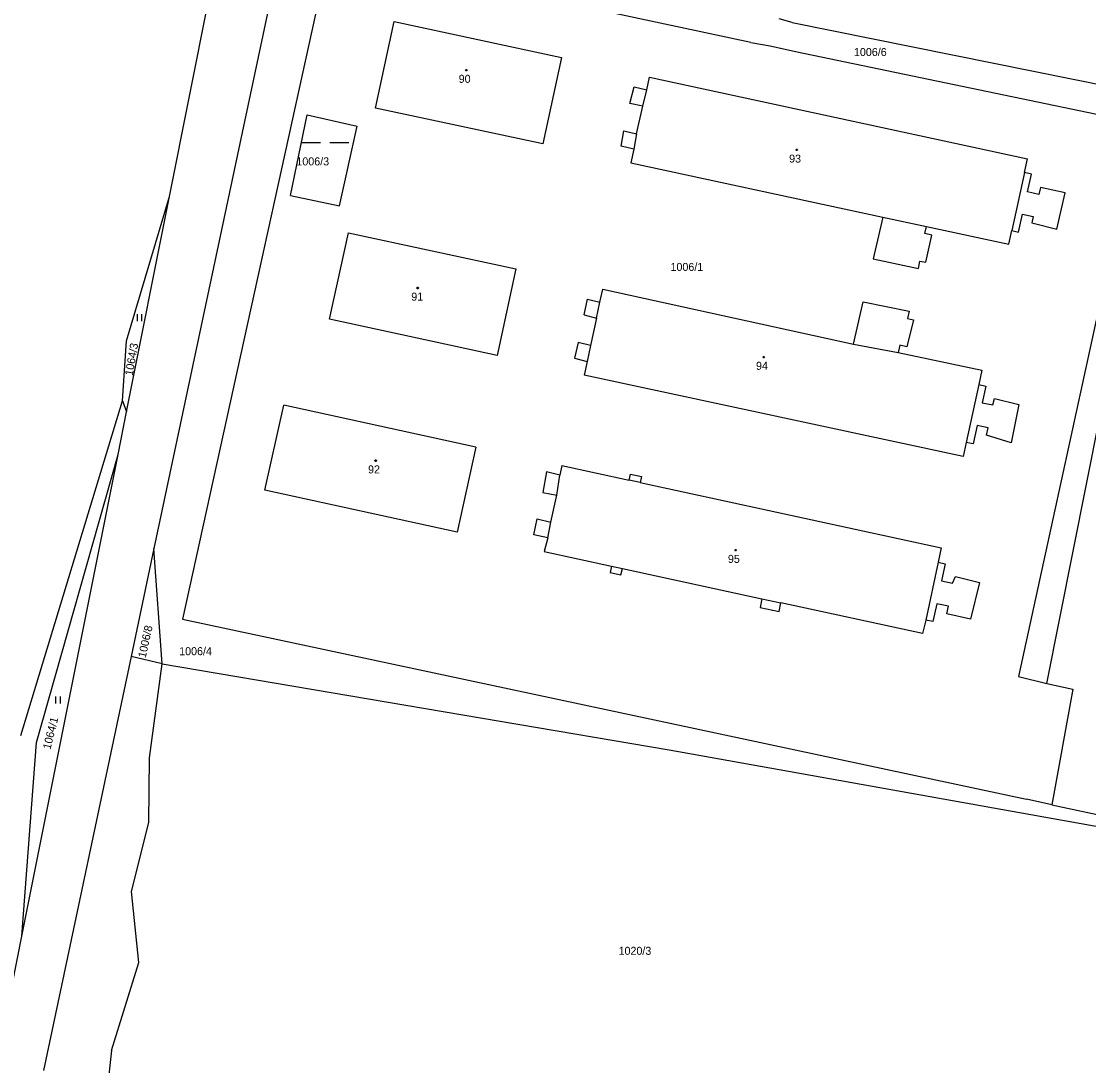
# Model space of a CAD drawing. Extents: x -852001 to -842497, y -1063614 to -1052182.
# Drawn here: x -849632.7 to -849406, y -1056721.8 to -1056500 of the extents above; entities that cross this region are included whole.
import ezdxf

# ---------------------------------------------------------------- set-up
doc = ezdxf.new("R2010")
doc.units = 0
for name, color, linetype in [('Default', 7, 'Continuous'), ('KN_HRANICE', 7, 'Continuous'), ('KN_KULTURY', 7, 'Continuous'), ('KN_PARCELY', 7, 'Continuous'), ('KN_SLUCKY', 7, 'Continuous')]:
    doc.layers.add(name, color=color, linetype=linetype)

# ---------------------------------------------------------------- blocks, each defined once
blk = doc.blocks.new('306')
at = {"layer": 'Default'}
for p, q in [((-0.5, 1.5), (-0.5, 0)), ((0.5, 0), (0.5, 1.5))]:
    blk.add_line(p, q, dxfattribs=at)
blk = doc.blocks.new('803')
at = {"layer": 'Default'}
for p, q in [((-7.5, 0), (-1.5, 0)), ((1.5, 0), (7.5, 0))]:
    blk.add_line(p, q, dxfattribs=at)
blk = doc.blocks.new('402')
at = {"layer": 'Default'}
blk.add_lwpolyline([(0.09, 0.15), (0.18, 0), (0.09, -0.15), (-0.09, -0.15), (-0.18, 0), (-0.09, 0.15), (0.09, 0.15)], dxfattribs=at)

msp = doc.modelspace()

# ---------------------------------------------------------------- linework, layer by layer
at = {"layer": 'KN_HRANICE'}
for p, q in [((-849567.38, -1056485.36), (-849598.49, -1056626.95)), ((-849567.38, -1056485.36), (-849598.49, -1056626.95)), ((-849477.73, -1056504.47), (-849567.38, -1056485.36)), ((-849477.73, -1056504.47), (-849567.38, -1056485.36)), ((-849601.24, -1056537.2), (-849591.21, -1056486.93)), ((-849601.24, -1056537.2), (-849591.21, -1056486.93)), ((-849578.61, -1056489.59), (-849604.54, -1056611.95)), ((-849578.61, -1056489.59), (-849604.54, -1056611.95)), ((-849557.51, -1056518.41), (-849553.5, -1056500.01)), ((-849557.51, -1056518.41), (-849553.5, -1056500.01)), ((-849553.5, -1056500.01), (-849517.96, -1056507.67)), ((-849553.5, -1056500.01), (-849517.96, -1056507.67)), ((-849468.95, -1056500.27), (-849471.74, -1056499.48)), ((-849468.95, -1056500.27), (-849471.74, -1056499.48)), ((-849468.95, -1056500.27), (-849395.37, -1056515.06)), ((-849468.95, -1056500.27), (-849395.37, -1056515.06)), ((-849477.73, -1056504.47), (-849473.68, -1056505.23)), ((-849477.73, -1056504.47), (-849473.68, -1056505.23)), ((-849473.68, -1056505.23), (-849468.29, -1056506.44)), ((-849473.68, -1056505.23), (-849468.29, -1056506.44)), ((-849517.96, -1056507.67), (-849521.94, -1056526.03)), ((-849517.96, -1056507.67), (-849521.94, -1056526.03)), ((-849468.29, -1056506.44), (-849396.69, -1056521.32)), ((-849468.29, -1056506.44), (-849396.69, -1056521.32)), ((-849499.88, -1056514.57), (-849499.27, -1056511.85)), ((-849499.88, -1056514.57), (-849499.27, -1056511.85)), ((-849499.27, -1056511.85), (-849418.99, -1056529.19)), ((-849499.27, -1056511.85), (-849418.99, -1056529.19)), ((-849503.48, -1056517.45), (-849502.53, -1056513.94)), ((-849503.48, -1056517.45), (-849502.53, -1056513.94)), ((-849502.53, -1056513.94), (-849499.88, -1056514.57)), ((-849502.53, -1056513.94), (-849499.88, -1056514.57)), ((-849500.67, -1056518.05), (-849503.48, -1056517.45)), ((-849500.67, -1056518.05), (-849503.48, -1056517.45)), ((-849521.94, -1056526.03), (-849557.51, -1056518.41)), ((-849521.94, -1056526.03), (-849557.51, -1056518.41)), ((-849502.01, -1056523.87), (-849500.67, -1056518.05)), ((-849502.01, -1056523.87), (-849500.67, -1056518.05)), ((-849575.54, -1056536.95), (-849571.99, -1056519.87)), ((-849575.54, -1056536.95), (-849571.99, -1056519.87)), ((-849571.99, -1056519.87), (-849561.38, -1056522.23)), ((-849571.99, -1056519.87), (-849561.38, -1056522.23)), ((-849565.16, -1056539.17), (-849561.38, -1056522.23)), ((-849565.16, -1056539.17), (-849561.38, -1056522.23)), ((-849505.28, -1056526.5), (-849504.75, -1056523.24)), ((-849505.28, -1056526.5), (-849504.75, -1056523.24)), ((-849504.75, -1056523.24), (-849502.01, -1056523.87)), ((-849504.75, -1056523.24), (-849502.01, -1056523.87)), ((-849502.59, -1056527.12), (-849505.28, -1056526.5)), ((-849502.59, -1056527.12), (-849505.28, -1056526.5)), ((-849395.95, -1056524.56), (-849420.9, -1056639.14)), ((-849395.95, -1056524.56), (-849420.9, -1056639.14)), ((-849502.59, -1056527.12), (-849503.23, -1056530.04)), ((-849502.59, -1056527.12), (-849503.23, -1056530.04)), ((-849503.23, -1056530.04), (-849449.7, -1056541.59)), ((-849503.23, -1056530.04), (-849449.7, -1056541.59)), ((-849419.61, -1056532.12), (-849418.99, -1056529.19)), ((-849419.61, -1056532.12), (-849418.99, -1056529.19)), ((-849418.17, -1056532.44), (-849419.61, -1056532.12)), ((-849418.17, -1056532.44), (-849419.61, -1056532.12)), ((-849419.01, -1056536.24), (-849418.17, -1056532.44)), ((-849419.01, -1056536.24), (-849418.17, -1056532.44)), ((-849416.2, -1056535.32), (-849416.58, -1056536.78)), ((-849416.2, -1056535.32), (-849416.58, -1056536.78)), ((-849410.97, -1056536.39), (-849416.2, -1056535.32)), ((-849410.97, -1056536.39), (-849416.2, -1056535.32)), ((-849610.37, -1056582.92), (-849601.24, -1056537.2)), ((-849610.37, -1056582.92), (-849601.24, -1056537.2)), ((-849610.36, -1056567.83), (-849601.24, -1056537.2)), ((-849610.36, -1056567.83), (-849601.24, -1056537.2)), ((-849575.54, -1056536.95), (-849565.16, -1056539.17)), ((-849575.54, -1056536.95), (-849565.16, -1056539.17)), ((-849416.58, -1056536.78), (-849419.01, -1056536.24)), ((-849416.58, -1056536.78), (-849419.01, -1056536.24)), ((-849412.78, -1056544.11), (-849410.97, -1056536.39)), ((-849412.78, -1056544.11), (-849410.97, -1056536.39)), ((-849449.7, -1056541.59), (-849451.79, -1056550.43)), ((-849449.7, -1056541.59), (-849451.79, -1056550.43)), ((-849420.87, -1056544.76), (-849420.03, -1056540.95)), ((-849420.87, -1056544.76), (-849420.03, -1056540.95)), ((-849420.03, -1056540.95), (-849417.76, -1056541.44)), ((-849420.03, -1056540.95), (-849417.76, -1056541.44)), ((-849417.76, -1056541.44), (-849418.09, -1056542.81)), ((-849417.76, -1056541.44), (-849418.09, -1056542.81)), ((-849440.8, -1056545.08), (-849440.47, -1056543.57)), ((-849440.8, -1056545.08), (-849440.47, -1056543.57)), ((-849440.47, -1056543.57), (-849422.97, -1056547.32)), ((-849440.47, -1056543.57), (-849422.97, -1056547.32)), ((-849422.97, -1056547.32), (-849422.33, -1056544.44)), ((-849422.97, -1056547.32), (-849422.33, -1056544.44)), ((-849422.33, -1056544.44), (-849420.87, -1056544.76)), ((-849422.33, -1056544.44), (-849420.87, -1056544.76)), ((-849418.09, -1056542.81), (-849412.78, -1056544.11)), ((-849418.09, -1056542.81), (-849412.78, -1056544.11)), ((-849567.23, -1056563.28), (-849563.21, -1056544.94)), ((-849567.23, -1056563.28), (-849563.21, -1056544.94)), ((-849563.21, -1056544.94), (-849527.69, -1056552.58)), ((-849563.21, -1056544.94), (-849527.69, -1056552.58)), ((-849439.33, -1056545.4), (-849440.8, -1056545.08)), ((-849439.33, -1056545.4), (-849440.8, -1056545.08)), ((-849440.61, -1056551.14), (-849439.33, -1056545.4)), ((-849440.61, -1056551.14), (-849439.33, -1056545.4)), ((-849451.79, -1056550.43), (-849442.14, -1056552.5)), ((-849451.79, -1056550.43), (-849442.14, -1056552.5)), ((-849442.14, -1056552.5), (-849441.84, -1056550.93)), ((-849442.14, -1056552.5), (-849441.84, -1056550.93)), ((-849441.84, -1056550.93), (-849440.61, -1056551.14)), ((-849441.84, -1056550.93), (-849440.61, -1056551.14)), ((-849527.69, -1056552.58), (-849531.67, -1056570.96)), ((-849527.69, -1056552.58), (-849531.67, -1056570.96)), ((-849509.82, -1056559.67), (-849509.21, -1056556.86)), ((-849509.82, -1056559.67), (-849509.21, -1056556.86)), ((-849509.21, -1056556.86), (-849455.93, -1056568.52)), ((-849509.21, -1056556.86), (-849455.93, -1056568.52)), ((-849513.19, -1056562.36), (-849512.47, -1056559.02)), ((-849513.19, -1056562.36), (-849512.47, -1056559.02)), ((-849512.47, -1056559.02), (-849509.82, -1056559.67)), ((-849512.47, -1056559.02), (-849509.82, -1056559.67)), ((-849455.93, -1056568.52), (-849453.9, -1056559.55)), ((-849455.93, -1056568.52), (-849453.9, -1056559.55)), ((-849453.9, -1056559.55), (-849444.14, -1056561.56)), ((-849453.9, -1056559.55), (-849444.14, -1056561.56)), ((-849414.91, -1056640.62), (-849398.6, -1056558.62)), ((-849414.91, -1056640.62), (-849398.6, -1056558.62)), ((-849513.19, -1056562.36), (-849510.55, -1056563)), ((-849513.19, -1056562.36), (-849510.55, -1056563)), ((-849444.14, -1056561.56), (-849444.51, -1056563.11)), ((-849444.14, -1056561.56), (-849444.51, -1056563.11)), ((-849531.67, -1056570.96), (-849567.23, -1056563.28)), ((-849531.67, -1056570.96), (-849567.23, -1056563.28)), ((-849510.55, -1056563), (-849511.82, -1056568.87)), ((-849510.55, -1056563), (-849511.82, -1056568.87)), ((-849443.23, -1056563.42), (-849444.62, -1056569.13)), ((-849443.23, -1056563.42), (-849444.62, -1056569.13)), ((-849444.51, -1056563.11), (-849443.23, -1056563.42)), ((-849444.51, -1056563.11), (-849443.23, -1056563.42)), ((-849611.24, -1056580.57), (-849610.36, -1056567.83)), ((-849611.24, -1056580.57), (-849610.36, -1056567.83)), ((-849514.46, -1056568.21), (-849515.18, -1056571.52)), ((-849514.46, -1056568.21), (-849515.18, -1056571.52)), ((-849511.82, -1056568.87), (-849514.46, -1056568.21)), ((-849511.82, -1056568.87), (-849514.46, -1056568.21)), ((-849446.08, -1056568.77), (-849446.45, -1056570.29)), ((-849446.08, -1056568.77), (-849446.45, -1056570.29)), ((-849444.62, -1056569.13), (-849446.08, -1056568.77)), ((-849444.62, -1056569.13), (-849446.08, -1056568.77)), ((-849515.18, -1056571.52), (-849512.54, -1056572.2)), ((-849515.18, -1056571.52), (-849512.54, -1056572.2)), ((-849446.45, -1056570.29), (-849428.7, -1056574.09)), ((-849446.45, -1056570.29), (-849428.7, -1056574.09)), ((-849512.54, -1056572.2), (-849513.19, -1056575.16)), ((-849512.54, -1056572.2), (-849513.19, -1056575.16)), ((-849428.7, -1056574.09), (-849429.35, -1056577.14)), ((-849428.7, -1056574.09), (-849429.35, -1056577.14)), ((-849432.67, -1056592.43), (-849513.19, -1056575.16)), ((-849432.67, -1056592.43), (-849513.19, -1056575.16)), ((-849429.35, -1056577.14), (-849427.87, -1056577.46)), ((-849429.35, -1056577.14), (-849427.87, -1056577.46)), ((-849427.87, -1056577.46), (-849428.63, -1056580.98)), ((-849427.87, -1056577.46), (-849428.63, -1056580.98)), ((-849632.83, -1056651.68), (-849611.24, -1056580.57)), ((-849632.83, -1056651.68), (-849611.24, -1056580.57)), ((-849611.24, -1056580.57), (-849610.37, -1056582.92)), ((-849611.24, -1056580.57), (-849610.37, -1056582.92)), ((-849426.33, -1056581.47), (-849426.02, -1056580.11)), ((-849426.33, -1056581.47), (-849426.02, -1056580.11)), ((-849426.02, -1056580.11), (-849420.83, -1056581.39)), ((-849426.02, -1056580.11), (-849420.83, -1056581.39)), ((-849612.18, -1056592), (-849610.37, -1056582.92)), ((-849612.18, -1056592), (-849610.37, -1056582.92)), ((-849580.99, -1056599.58), (-849576.93, -1056581.48)), ((-849580.99, -1056599.58), (-849576.93, -1056581.48)), ((-849536.18, -1056590.43), (-849576.93, -1056581.48)), ((-849536.18, -1056590.43), (-849576.93, -1056581.48)), ((-849428.63, -1056580.98), (-849426.33, -1056581.47)), ((-849428.63, -1056580.98), (-849426.33, -1056581.47)), ((-849420.83, -1056581.39), (-849422.43, -1056589.48)), ((-849420.83, -1056581.39), (-849422.43, -1056589.48)), ((-849429.71, -1056585.84), (-849430.55, -1056589.74)), ((-849429.71, -1056585.84), (-849430.55, -1056589.74)), ((-849427.32, -1056586.35), (-849429.71, -1056585.84)), ((-849427.32, -1056586.35), (-849429.71, -1056585.84)), ((-849427.67, -1056587.9), (-849427.32, -1056586.35)), ((-849427.67, -1056587.9), (-849427.32, -1056586.35)), ((-849432.02, -1056589.41), (-849432.67, -1056592.43)), ((-849432.02, -1056589.41), (-849432.67, -1056592.43)), ((-849430.55, -1056589.74), (-849432.02, -1056589.41)), ((-849430.55, -1056589.74), (-849432.02, -1056589.41)), ((-849422.43, -1056589.48), (-849427.67, -1056587.9)), ((-849422.43, -1056589.48), (-849427.67, -1056587.9)), ((-849632.6, -1056694.29), (-849612.18, -1056592)), ((-849632.6, -1056694.29), (-849612.18, -1056592)), ((-849629.5, -1056653.11), (-849612.18, -1056592)), ((-849629.5, -1056653.11), (-849612.18, -1056592)), ((-849536.18, -1056590.43), (-849540.11, -1056608.51)), ((-849536.18, -1056590.43), (-849540.11, -1056608.51)), ((-849517.9, -1056594.35), (-849518.32, -1056596.36)), ((-849517.9, -1056594.35), (-849518.32, -1056596.36)), ((-849517.9, -1056594.35), (-849503.57, -1056597.45)), ((-849517.9, -1056594.35), (-849503.57, -1056597.45)), ((-849521.13, -1056595.68), (-849521.91, -1056600.04)), ((-849521.13, -1056595.68), (-849521.91, -1056600.04)), ((-849518.32, -1056596.36), (-849521.13, -1056595.68)), ((-849518.32, -1056596.36), (-849521.13, -1056595.68)), ((-849503.57, -1056597.45), (-849503.29, -1056596.18)), ((-849503.57, -1056597.45), (-849503.29, -1056596.18)), ((-849503.29, -1056596.18), (-849500.96, -1056596.67)), ((-849503.29, -1056596.18), (-849500.96, -1056596.67)), ((-849500.96, -1056596.67), (-849501.24, -1056597.95)), ((-849500.96, -1056596.67), (-849501.24, -1056597.95)), ((-849501.24, -1056597.95), (-849437.33, -1056611.82)), ((-849501.24, -1056597.95), (-849437.33, -1056611.82)), ((-849540.11, -1056608.51), (-849580.99, -1056599.58)), ((-849540.11, -1056608.51), (-849580.99, -1056599.58)), ((-849521.91, -1056600.04), (-849518.99, -1056600.65)), ((-849521.91, -1056600.04), (-849518.99, -1056600.65)), ((-849520.21, -1056606.34), (-849518.99, -1056600.65)), ((-849520.21, -1056606.34), (-849518.99, -1056600.65)), ((-849523.86, -1056609.02), (-849523.12, -1056605.65)), ((-849523.86, -1056609.02), (-849523.12, -1056605.65)), ((-849523.12, -1056605.65), (-849520.21, -1056606.34)), ((-849523.12, -1056605.65), (-849520.21, -1056606.34)), ((-849520.85, -1056609.71), (-849523.86, -1056609.02)), ((-849520.85, -1056609.71), (-849523.86, -1056609.02)), ((-849520.85, -1056609.71), (-849521.67, -1056612.57)), ((-849520.85, -1056609.71), (-849521.67, -1056612.57)), ((-849604.54, -1056611.95), (-849609.39, -1056634.86)), ((-849604.54, -1056611.95), (-849609.39, -1056634.86)), ((-849602.81, -1056636.44), (-849604.54, -1056611.95)), ((-849602.81, -1056636.44), (-849604.54, -1056611.95)), ((-849521.67, -1056612.57), (-849507.35, -1056615.67)), ((-849521.67, -1056612.57), (-849507.35, -1056615.67)), ((-849437.33, -1056611.82), (-849437.98, -1056614.87)), ((-849437.33, -1056611.82), (-849437.98, -1056614.87)), ((-849437.98, -1056614.87), (-849436.49, -1056615.19)), ((-849437.98, -1056614.87), (-849436.49, -1056615.19)), ((-849507.35, -1056615.67), (-849507.67, -1056617.01)), ((-849507.35, -1056615.67), (-849507.67, -1056617.01)), ((-849507.67, -1056617.01), (-849505.39, -1056617.56)), ((-849507.67, -1056617.01), (-849505.39, -1056617.56)), ((-849505.39, -1056617.56), (-849505.05, -1056616.17)), ((-849505.39, -1056617.56), (-849505.05, -1056616.17)), ((-849505.05, -1056616.17), (-849475.39, -1056622.6)), ((-849505.05, -1056616.17), (-849475.39, -1056622.6)), ((-849436.49, -1056615.19), (-849437.24, -1056618.81)), ((-849436.49, -1056615.19), (-849437.24, -1056618.81)), ((-849437.24, -1056618.81), (-849434.95, -1056619.29)), ((-849437.24, -1056618.81), (-849434.95, -1056619.29)), ((-849434.95, -1056619.29), (-849434.25, -1056617.87)), ((-849434.95, -1056619.29), (-849434.25, -1056617.87)), ((-849434.25, -1056617.87), (-849429.16, -1056619.16)), ((-849434.25, -1056617.87), (-849429.16, -1056619.16)), ((-849429.16, -1056619.16), (-849431.06, -1056626.98)), ((-849429.16, -1056619.16), (-849431.06, -1056626.98)), ((-849475.39, -1056622.6), (-849475.79, -1056624.45)), ((-849475.39, -1056622.6), (-849475.79, -1056624.45)), ((-849471.77, -1056625.33), (-849471.36, -1056623.48)), ((-849471.77, -1056625.33), (-849471.36, -1056623.48)), ((-849441.28, -1056630), (-849471.36, -1056623.48)), ((-849441.28, -1056630), (-849471.36, -1056623.48)), ((-849438.28, -1056623.66), (-849439.09, -1056627.48)), ((-849438.28, -1056623.66), (-849439.09, -1056627.48)), ((-849435.76, -1056624.18), (-849438.28, -1056623.66)), ((-849435.76, -1056624.18), (-849438.28, -1056623.66)), ((-849475.79, -1056624.45), (-849471.77, -1056625.33)), ((-849475.79, -1056624.45), (-849471.77, -1056625.33)), ((-849436.15, -1056625.79), (-849435.76, -1056624.18)), ((-849436.15, -1056625.79), (-849435.76, -1056624.18)), ((-849431.06, -1056626.98), (-849436.15, -1056625.79)), ((-849431.06, -1056626.98), (-849436.15, -1056625.79)), ((-849598.49, -1056626.95), (-849419.22, -1056665.19)), ((-849598.49, -1056626.95), (-849419.22, -1056665.19)), ((-849440.56, -1056627.16), (-849441.28, -1056630)), ((-849440.56, -1056627.16), (-849441.28, -1056630)), ((-849439.09, -1056627.48), (-849440.56, -1056627.16)), ((-849439.09, -1056627.48), (-849440.56, -1056627.16)), ((-849609.39, -1056634.86), (-849628.03, -1056722.82)), ((-849609.39, -1056634.86), (-849628.03, -1056722.82)), ((-849602.81, -1056636.44), (-849609.39, -1056634.86)), ((-849602.81, -1056636.44), (-849609.39, -1056634.86)), ((-849605.46, -1056656.43), (-849602.81, -1056636.44)), ((-849605.46, -1056656.43), (-849602.81, -1056636.44)), ((-849602.81, -1056636.44), (-849495.08, -1056654.69)), ((-849602.81, -1056636.44), (-849495.08, -1056654.69)), ((-849420.9, -1056639.14), (-849414.91, -1056640.62)), ((-849420.9, -1056639.14), (-849414.91, -1056640.62)), ((-849414.91, -1056640.62), (-849409.39, -1056641.82)), ((-849414.91, -1056640.62), (-849409.39, -1056641.82)), ((-849409.39, -1056641.82), (-849413.8, -1056666.37)), ((-849409.39, -1056641.82), (-849413.8, -1056666.37)), ((-849632.6, -1056694.29), (-849629.5, -1056653.11)), ((-849632.6, -1056694.29), (-849629.5, -1056653.11)), ((-849495.08, -1056654.69), (-849386.31, -1056674.19)), ((-849495.08, -1056654.69), (-849386.31, -1056674.19)), ((-849605.66, -1056670.13), (-849605.46, -1056656.43)), ((-849605.66, -1056670.13), (-849605.46, -1056656.43)), ((-849413.8, -1056666.37), (-849419.22, -1056665.19)), ((-849413.8, -1056666.37), (-849419.22, -1056665.19)), ((-849413.8, -1056666.37), (-849386.24, -1056672.33)), ((-849413.8, -1056666.37), (-849386.24, -1056672.33)), ((-849609.32, -1056684.79), (-849605.66, -1056670.13)), ((-849609.32, -1056684.79), (-849605.66, -1056670.13)), ((-849607.78, -1056699.85), (-849609.32, -1056684.79)), ((-849607.78, -1056699.85), (-849609.32, -1056684.79)), ((-849637.87, -1056720.7), (-849632.6, -1056694.29)), ((-849637.87, -1056720.7), (-849632.6, -1056694.29)), ((-849613.57, -1056718.57), (-849607.78, -1056699.85)), ((-849613.57, -1056718.57), (-849607.78, -1056699.85)), ((-849613.57, -1056718.57), (-849616.94, -1056748.2)), ((-849613.57, -1056718.57), (-849616.94, -1056748.2))]:
    msp.add_line(p, q, dxfattribs=at)
at = {"layer": 'KN_SLUCKY'}
for p, q in [((-849500.67, -1056518.05), (-849499.88, -1056514.57)), ((-849500.67, -1056518.05), (-849499.88, -1056514.57)), ((-849502.01, -1056523.87), (-849502.59, -1056527.12)), ((-849502.01, -1056523.87), (-849502.59, -1056527.12)), ((-849419.61, -1056532.12), (-849422.33, -1056544.44)), ((-849419.61, -1056532.12), (-849422.33, -1056544.44)), ((-849449.7, -1056541.59), (-849440.47, -1056543.57)), ((-849449.7, -1056541.59), (-849440.47, -1056543.57)), ((-849510.55, -1056563), (-849509.82, -1056559.67)), ((-849510.55, -1056563), (-849509.82, -1056559.67)), ((-849511.82, -1056568.87), (-849512.54, -1056572.2)), ((-849511.82, -1056568.87), (-849512.54, -1056572.2)), ((-849455.93, -1056568.52), (-849446.45, -1056570.29)), ((-849455.93, -1056568.52), (-849446.45, -1056570.29)), ((-849429.35, -1056577.14), (-849432.02, -1056589.41)), ((-849429.35, -1056577.14), (-849432.02, -1056589.41)), ((-849518.99, -1056600.65), (-849518.32, -1056596.36)), ((-849518.99, -1056600.65), (-849518.32, -1056596.36)), ((-849501.24, -1056597.95), (-849503.57, -1056597.45)), ((-849501.24, -1056597.95), (-849503.57, -1056597.45)), ((-849520.85, -1056609.71), (-849520.21, -1056606.34)), ((-849520.85, -1056609.71), (-849520.21, -1056606.34)), ((-849437.98, -1056614.87), (-849440.56, -1056627.16)), ((-849437.98, -1056614.87), (-849440.56, -1056627.16)), ((-849507.35, -1056615.67), (-849505.05, -1056616.17)), ((-849507.35, -1056615.67), (-849505.05, -1056616.17)), ((-849475.39, -1056622.6), (-849471.36, -1056623.48)), ((-849475.39, -1056622.6), (-849471.36, -1056623.48))]:
    msp.add_line(p, q, dxfattribs=at)

# ---------------------------------------------------------------- block references
at = {"layer": 'KN_KULTURY'}
for name, p in [('402', (-849538.19, -1056510.36)), ('402', (-849538.19, -1056510.36)), ('402', (-849468, -1056527.3)), ('402', (-849468, -1056527.3)), ('402', (-849548.51, -1056556.62)), ('402', (-849548.51, -1056556.62)), ('306', (-849607.61, -1056563.68)), ('306', (-849607.61, -1056563.68)), ('402', (-849475, -1056571.3)), ('402', (-849475, -1056571.3)), ('402', (-849557.45, -1056593.3)), ('402', (-849557.45, -1056593.3)), ('402', (-849481, -1056612.3)), ('402', (-849481, -1056612.3)), ('306', (-849624.93, -1056644.87)), ('306', (-849624.93, -1056644.87))]:
    msp.add_blockref(name, p, dxfattribs=at)
at = {"layer": 'KN_KULTURY', "xscale": 0.67, "yscale": 0.67}
msp.add_blockref('803', (-849568.17, -1056525.73), dxfattribs=at)
msp.add_blockref('803', (-849568.17, -1056525.73), dxfattribs=at)

# ---------------------------------------------------------------- texts
at = {"layer": 'KN_PARCELY'}
for s, p in [('1006/6', (-849455.85, -1056507.37)), ('1006/6', (-849455.85, -1056507.37)), ('90', (-849539.81, -1056513.06)), ('90', (-849539.81, -1056513.06)), ('1006/3', (-849574.29, -1056530.59)), ('1006/3', (-849574.29, -1056530.59)), ('93', (-849469.62, -1056530)), ('93', (-849469.62, -1056530)), ('1006/1', (-849494.82, -1056553)), ('1006/1', (-849494.82, -1056553)), ('91', (-849549.89, -1056559.32)), ('91', (-849549.89, -1056559.32)), ('94', (-849476.66, -1056574)), ('94', (-849476.66, -1056574)), ('92', (-849559.07, -1056596)), ('92', (-849559.07, -1056596)), ('95', (-849482.62, -1056615)), ('95', (-849482.62, -1056615)), ('1006/4', (-849599.19, -1056634.6)), ('1006/4', (-849599.19, -1056634.6)), ('1020/3', (-849505.85, -1056698.22)), ('1020/3', (-849505.85, -1056698.22))]:
    msp.add_text(s, height=1.7, dxfattribs=at).set_placement(p)
for s, rotation, p in [('1064/3', 80.214, (-849609.07, -1056575.34)), ('1064/3', 80.214, (-849609.07, -1056575.34)), ('1006/8', 77.521, (-849606.31, -1056635.27)), ('1006/8', 77.521, (-849606.31, -1056635.27)), ('1064/1', 75.917, (-849626.54, -1056654.73)), ('1064/1', 75.917, (-849626.54, -1056654.73))]:
    msp.add_text(s, height=1.7, rotation=rotation, dxfattribs=at).set_placement(p)

doc.saveas('drawing.dxf')
